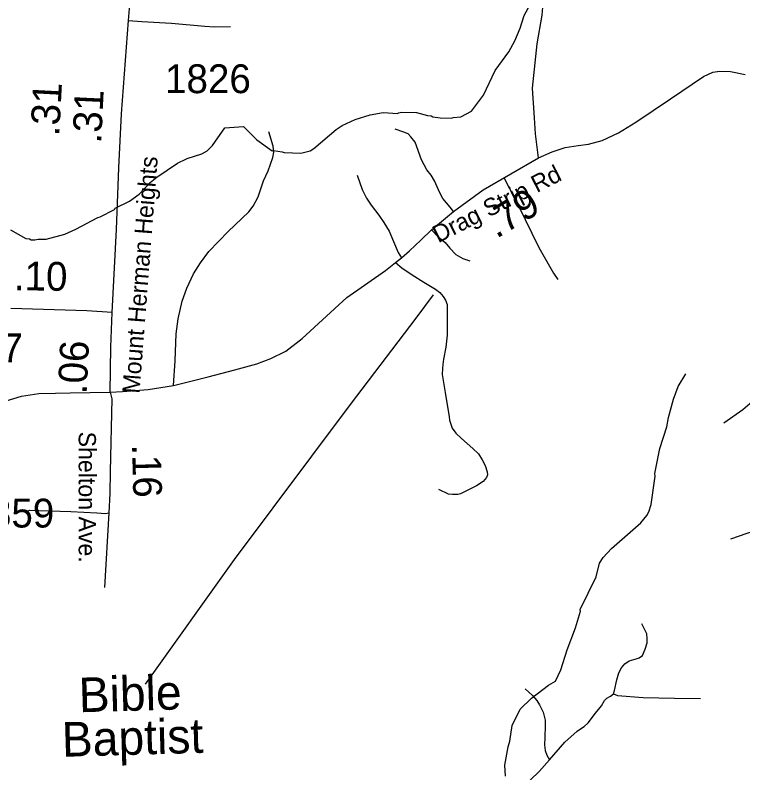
# Model space of a CAD drawing. Extents: x 1159738 to 1321356, y 736314 to 882035.
# Drawn here: x 1266699 to 1269853, y 780465 to 783751 of the extents above; entities that cross this region are included whole.
import ezdxf

# ---------------------------------------------------------------- set-up
doc = ezdxf.new("R2010")
doc.units = 0
for name, color, linetype in [('Exist Cultural Church Label', 7, 'Continuous'), ('Exist Hydrographic Misc Water Feature', 7, 'Continuous'), ('Exist Road Non-System Type 51', 7, 'Continuous'), ('Exist Road Secondary Mileage Hundredths English Label', 7, 'Continuous'), ('Exist Road Secondary Type 51 Attributed', 7, 'Continuous'), ('Exist Road Secondary Type 51 Label', 7, 'Continuous'), ('Exist Road Secondary Type 51 Number Label', 7, 'Continuous')]:
    doc.layers.add(name, color=color, linetype=linetype)

msp = doc.modelspace()

# ---------------------------------------------------------------- linework, layer by layer
at = {"layer": 'Exist Hydrographic Misc Water Feature'}
for points in [[(1266677.8, 782819.9), (1266744.6, 782781.8), (1266760.6, 782781.3), (1266768.5, 782777), (1266784.5, 782776.5), (1266798.6, 782780.1), (1266832.6, 782779), (1266913.3, 782800.5), (1266962, 782822.9), (1267057.6, 782873.9), (1267067.7, 782875.6), (1267128.7, 782908.5), (1267132.8, 782913.6), (1267193.8, 782943.7), (1267235.6, 782975.2), (1267284.3, 783024.9), (1267313, 783048), (1267402.9, 783109.1), (1267443.5, 783129.9), (1267508.2, 783149.8), (1267530.6, 783163.2), (1267553.3, 783186.4), (1267607.7, 783262.8), (1267687.9, 783268.3), (1267746.2, 783210.4), (1267812.7, 783162.3), (1267818.8, 783164.1), (1267856.6, 783158.9), (1267864.5, 783154.7), (1267936.5, 783152.4), (1267976.8, 783163.2), (1267993.1, 783172.6), (1268089.7, 783255.6), (1268116.2, 783272.8), (1268172.2, 783297.8), (1268237.7, 783319), (1268294, 783329.2), (1268356.8, 783324.4), (1268360, 783327.2), (1268374.1, 783330.7), (1268438, 783328.7), (1268485.7, 783315.2), (1268501.7, 783314.7), (1268509.6, 783310.4), (1268541.4, 783305.5), (1268589.4, 783304), (1268597.5, 783307.7), (1268629.7, 783310.7), (1268676.4, 783335.3), (1268728.5, 783403.6), (1268779.5, 783510.3), (1268838.3, 783592.2), (1268863.7, 783639.4), (1268887.4, 783694.7), (1268905.1, 783750.1), (1268930.6, 783797.3)], [(1268823.2, 780450.5), (1268820.6, 780498.5), (1268834.8, 780578.1), (1268843.4, 780601.9), (1268853.4, 780669.5), (1268887.3, 780740.6), (1268936.6, 780788.9), (1269010.2, 780845), (1269040.7, 780862.1), (1269064.1, 780911.4), (1269090.5, 780998.7), (1269127.1, 781093.6), (1269148.3, 781165.9), (1269147.3, 781173), (1269217, 781315.5), (1269231, 781374.5), (1269247.6, 781398.1), (1269282.8, 781437.1), (1269409.9, 781549.4), (1269436.7, 781580.6), (1269445.2, 781596.4), (1269456, 781628), (1269473.2, 781751.3), (1269471.8, 781763.6), (1269492.8, 781870.9), (1269523.5, 781966), (1269530.6, 782005.8), (1269552.8, 782085.2), (1269572.3, 782140.6), (1269605.8, 782195.6)]]:
    msp.add_lwpolyline(points, dxfattribs=at)
at = {"layer": 'Exist Road Non-System Type 51'}
for points in [[(1268949.6, 783305.4), (1268940.5, 783434.8), (1268961.4, 783626.1), (1268982.3, 783751.7), (1268985.9, 783785.6), (1268982.3, 783826.8), (1268962.9, 783854.6)], [(1267189.6, 783728.2), (1267247.8, 783723.7), (1267376.5, 783716), (1267520.5, 783703.2), (1267562.8, 783700.6), (1267631.9, 783702.5)], [(1268967.2, 783131.9), (1268954.4, 783236.6), (1268949.6, 783305.4)], [(1268598.3, 782898.7), (1268584, 782917.5), (1268552.3, 782955.1), (1268538.7, 782981.1), (1268516.6, 783032.3), (1268501.1, 783056.3), (1268483.6, 783080.3), (1268460.3, 783123.8), (1268433, 783199.6), (1268414.3, 783223.3), (1268401.4, 783236.3), (1268383.9, 783244), (1268346.3, 783256.4)], [(1267384.3, 782144.2), (1267392, 782252.2), (1267396.6, 782369.5), (1267405.1, 782434.4), (1267422.8, 782510.7), (1267442.8, 782567.1), (1267471.3, 782629.5), (1267501.4, 782676.6), (1267538.3, 782726.4), (1267622.3, 782812), (1267711, 782898.4), (1267730.9, 782922.7), (1267752.4, 782962.8), (1267774.8, 783033), (1267795.6, 783076.2), (1267814.9, 783134), (1267819.4, 783156.9), (1267816.3, 783183.1), (1267798.6, 783245.6)], [(1268180.7, 783057.1), (1268202.7, 782994.8), (1268221.5, 782957.2), (1268242.2, 782926.7), (1268275.3, 782883.3), (1268296.7, 782851.5), (1268319.2, 782813.5), (1268338.7, 782768.8), (1268358.7, 782721.4), (1268373.7, 782698.7)], [(1268818.2, 783044.3), (1268878.6, 782926.5), (1268968.8, 782743.8), (1269031.5, 782631.5), (1269050.2, 782604)], [(1268503, 782819.4), (1268530.8, 782791.6), (1268561.9, 782765), (1268582.7, 782740.3), (1268609.3, 782713.1), (1268639.7, 782694.9), (1268668.9, 782685.2)], [(1268347.5, 782677.6), (1268374.7, 782655.6), (1268419.5, 782625.1), (1268470, 782593.3), (1268520.5, 782562.8), (1268540, 782547.9), (1268554.2, 782531.1), (1268563.3, 782515.5), (1268570.4, 782496), (1268571.7, 782451.9), (1268571.1, 782363.5), (1268565.2, 782311.6), (1268555.5, 782258.4), (1268552.3, 782235.5), (1268550.4, 782218)], [(1267263.9, 780849.3), (1267648.9, 781389.3), (1268152.5, 782062.6), (1268436.8, 782437.1), (1268512.3, 782537.9)], [(1268550.4, 782218), (1268549.1, 782192.7), (1268562, 782114.8), (1268579.5, 782008.5), (1268581.4, 781994), (1268593.1, 781959.6), (1268608.6, 781937.6), (1268633.2, 781915.5), (1268682.5, 781871.4), (1268707.1, 781848.1), (1268722.7, 781822.2), (1268735.6, 781798.2), (1268744.7, 781770.3), (1268745.2, 781757.8), (1268741.3, 781745.5), (1268727.7, 781728.6), (1268697.9, 781709.1), (1268652.6, 781686.5), (1268628.6, 781675.4), (1268616.9, 781672.2), (1268594.2, 781672.2), (1268576.8, 781672.8), (1268535.3, 781694.2)], [(1269769.7, 781983.1), (1269852.9, 782040.3), (1269933.7, 782109.9), (1269988.4, 782153.4), (1270028.4, 782182.7)], [(1266745.1, 781598.3), (1266762, 781603.7), (1266800.6, 781603), (1266940.1, 781597.6), (1267052.6, 781592.9), (1267090.4, 781589.8), (1267104.8, 781592.2)], [(1269801.3, 781479), (1269871.3, 781503.8), (1270010.7, 781547.1), (1270112, 781566), (1270200.9, 781575.1)], [(1269291.3, 780807.4), (1269296.2, 780822.1), (1269306.6, 780868.7), (1269315.7, 780898.6), (1269327.3, 780919.9), (1269341.3, 780937.6), (1269360.3, 780951.1), (1269390.2, 780959.7), (1269403.7, 780964.2), (1269418.2, 780974.2), (1269429, 781000.9), (1269438.5, 781028.5), (1269438.5, 781047), (1269436.3, 781066.9), (1269415, 781110.8)], [(1268909.7, 780829.2), (1268940.5, 780800.2), (1268959.8, 780778.5), (1268971.2, 780760.3), (1268987.7, 780727.8), (1268996.2, 780692.5), (1268996.2, 780669.2), (1268994.5, 780619.7), (1268992.8, 780585.2), (1268995.7, 780561.2), (1269003.1, 780541.9), (1269014.5, 780520.8)], [(1269140.9, 780650.1), (1269165.2, 780665.8), (1269182.8, 780681.6), (1269213.6, 780722.8), (1269239.8, 780755.4), (1269252.8, 780778.2), (1269262.8, 780788.7), (1269279.5, 780797.2), (1269291.3, 780807.4)], [(1269291.3, 780807.4), (1269309.5, 780800.6), (1269420.5, 780792), (1269555.9, 780789.2), (1269669.3, 780786.9)]]:
    msp.add_lwpolyline(points, dxfattribs=at)
at = {"layer": 'Exist Road Secondary Type 51 Attributed'}
for points in [[(1267118.7, 782461.8), (1267138, 782822), (1267147.3, 783088.6), (1267159.6, 783322.7), (1267189.6, 783728.2), (1267208.8, 783954.8), (1267220.4, 784052.4)], [(1267111, 782115.7), (1267163.9, 782119.4), (1267275.7, 782127.2), (1267384.3, 782144.2), (1267535.1, 782181.9), (1267650.7, 782212.8), (1267745.5, 782239), (1267807, 782261.2), (1267871.7, 782294.3), (1267943.3, 782348), (1268135.8, 782525.9), (1268304.5, 782643.8), (1268347.5, 782677.6), (1268373.7, 782698.7), (1268407.8, 782728.7), (1268456.3, 782775.7), (1268503, 782819.4), (1268598.3, 782898.7), (1268726.8, 782993.2), (1268967.2, 783131.9), (1269026.5, 783158.9), (1269082.6, 783177), (1269139.5, 783185.6), (1269183.5, 783190.9), (1269242.5, 783207), (1269314.2, 783240.3), (1269389.3, 783286.4), (1269539.3, 783388.3), (1269682, 783484.9), (1269722.7, 783503.2), (1269752.8, 783508.5), (1269798.9, 783506.4), (1269862.2, 783493.5)], [(1267118.7, 782461.8), (1267008.7, 782468.2), (1266679.7, 782479.1)], [(1267111, 782115.7), (1267113.3, 782310.9), (1267118.7, 782461.8)], [(1265902.8, 781573), (1266036.4, 781670.3), (1266132, 781740.5), (1266349.4, 781895.6), (1266422.6, 781950.1), (1266475.4, 781987.7), (1266522.3, 782017), (1266561.6, 782038.7), (1266610.9, 782061), (1266659.6, 782078.6), (1266726.5, 782098.6), (1266801.5, 782109.6), (1266872.8, 782111.9), (1266936.8, 782112.6), (1267023.9, 782115), (1267111, 782115.7)], [(1267111, 782115.7), (1267117.9, 782087.2), (1267111, 781772), (1267109.5, 781676), (1267104.8, 781592.2), (1267085.7, 781268.6)], [(1268896.2, 780400.1), (1268969.6, 780470.8), (1269014.5, 780520.8), (1269081.2, 780597.1), (1269134.6, 780646), (1269140.9, 780650.1)]]:
    msp.add_lwpolyline(points, dxfattribs=at)

# ---------------------------------------------------------------- texts
at = {"layer": 'Exist Cultural Church Label'}
for s, p in [('Bible ', (1266976.1, 780727.2)), ('Baptist', (1266902.9, 780534))]:
    msp.add_text(s, height=150, rotation=1.6616, dxfattribs=at).set_placement(p)
at = {"layer": 'Exist Road Secondary Mileage Hundredths English Label'}
for s, rotation, p in [('.31', 86.963, (1266889.4, 783224.5)), ('.31', 87.2902, (1267071.5, 783193.1)), ('.79', 31.0365, (1268784.6, 782780.3)), ('.10', 359.2037, (1266692.2, 782558.2)), ('.06', 87.3218, (1267008.2, 782104.9)), ('.16', 271.4319, (1267205.1, 781889.1))]:
    msp.add_text(s, height=125, rotation=rotation, dxfattribs=at).set_placement(p)
at = {"layer": 'Exist Road Secondary Type 51 Label'}
for s, rotation, p in [('Mount Herman Heights', 85.5715, (1267237.3, 782107.9)), ('Drag Strip Rd', 27.0261, (1268532.4, 782761.4)), ('Shelton Ave.', 270, (1266973.8, 781944.6))]:
    msp.add_text(s, height=75, rotation=rotation, dxfattribs=at).set_placement(p)
at = {"layer": 'Exist Road Secondary Type 51 Number Label'}
for s, p in [('1826', (1267348.2, 783412.7)), ('1827', (1266360.6, 782245.5)), ('1859', (1266496.4, 781528.7))]:
    msp.add_text(s, height=125, dxfattribs=at).set_placement(p)

doc.saveas('drawing.dxf')
